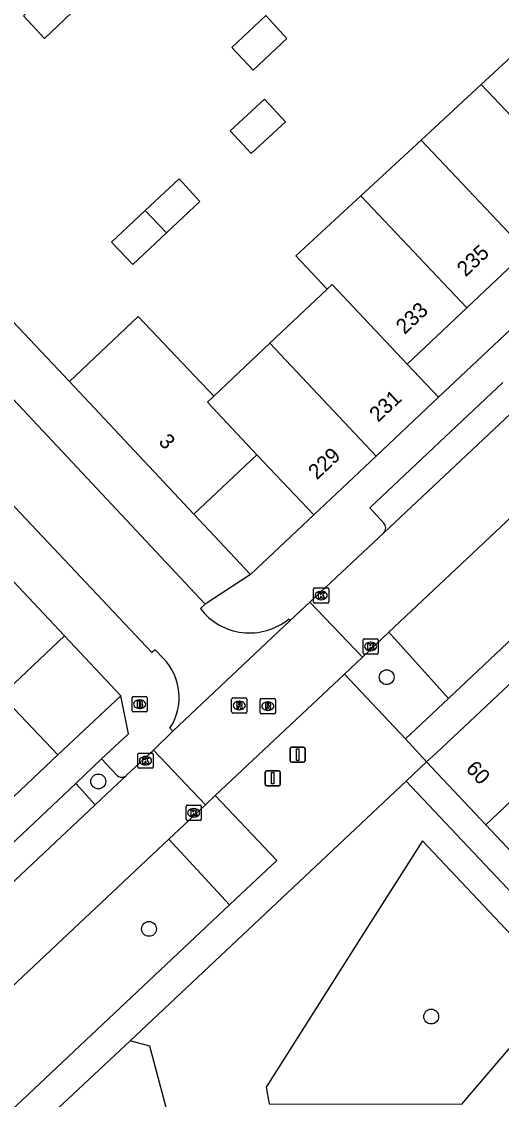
# Model space of a CAD drawing. Extents: x 162542 to 163144, y 380786 to 381511.
# Drawn here: x 162732.3 to 162763.9, y 381289.2 to 381360.3 of the extents above; entities that cross this region are included whole.
import ezdxf

# ---------------------------------------------------------------- set-up
doc = ezdxf.new("R2010")
doc.units = 0
for name, color, linetype in [('IMGEO_Afsluitpaal', 7, 'Continuous'), ('IMGEO_Boom', 7, 'Continuous'), ('IMGEO_Brandkraan', 7, 'Continuous'), ('IMGEO_Groenvoorziening', 7, 'Continuous'), ('IMGEO_Kolk', 7, 'Continuous'), ('IMGEO_Pand', 7, 'Continuous'), ('IMGEO_Pand_nummerreeks', 7, 'Continuous'), ('IMGEO_Parkeervlak_open', 7, 'Continuous'), ('IMGEO_Rijbaan_lokaal_open', 7, 'Continuous'), ('IMGEO_Rioolput', 7, 'Continuous'), ('IMGEO_Voetpad_open', 7, 'Continuous')]:
    doc.layers.add(name, color=color, linetype=linetype)

msp = doc.modelspace()

# ---------------------------------------------------------------- linework, layer by layer
at = {"layer": 'IMGEO_Afsluitpaal'}
for p, q in [((162749.937, 381311.576), (162749.937, 381312.376)), ((162749.937, 381312.376), (162749.937, 381311.576)), ((162750.037, 381312.476), (162750.827, 381312.476)), ((162750.827, 381312.476), (162750.037, 381312.476)), ((162750.927, 381312.376), (162750.927, 381311.576)), ((162750.927, 381311.576), (162750.927, 381312.376)), ((162750.827, 381311.476), (162750.037, 381311.476)), ((162750.037, 381311.476), (162750.827, 381311.476)), ((162748.303, 381310.019), (162748.303, 381310.819)), ((162748.303, 381310.819), (162748.303, 381310.019)), ((162748.403, 381310.919), (162749.193, 381310.919)), ((162749.193, 381310.919), (162748.403, 381310.919)), ((162749.293, 381310.819), (162749.293, 381310.019)), ((162749.293, 381310.019), (162749.293, 381310.819)), ((162749.193, 381309.919), (162748.403, 381309.919)), ((162748.403, 381309.919), (162749.193, 381309.919))]:
    msp.add_line(p, q, dxfattribs=at)
for points in [[(162750.357, 381312.351), (162750.507, 381312.351), (162750.507, 381311.601), (162750.357, 381311.601), (162750.357, 381312.351)], [(162748.723, 381310.794), (162748.873, 381310.794), (162748.873, 381310.044), (162748.723, 381310.044), (162748.723, 381310.794)]]:
    msp.add_lwpolyline(points, dxfattribs=at)
for centre, start, end in [((162750.037, 381312.376), 90, 180), ((162750.037, 381312.376), 90, 180), ((162750.827, 381312.376), 0, 90), ((162750.827, 381312.376), 360, 90), ((162750.037, 381311.576), 180, 270), ((162750.037, 381311.576), 180, 270), ((162750.827, 381311.576), 270, 0), ((162750.827, 381311.576), 270, 0), ((162748.403, 381310.819), 90, 180), ((162748.403, 381310.819), 90, 180), ((162749.193, 381310.819), 0, 90), ((162749.193, 381310.819), 360, 90), ((162748.403, 381310.019), 180, 270), ((162748.403, 381310.019), 180, 270), ((162749.193, 381310.019), 270, 0), ((162749.193, 381310.019), 270, 0)]:
    msp.add_arc(centre, 0.1, start, end, dxfattribs=at)
at = {"layer": 'IMGEO_Boom'}
for centre in [(162756.3, 381317.087), (162737.305, 381310.21), (162740.646, 381300.49), (162759.231, 381294.709)]:
    msp.add_circle(centre, 0.489, dxfattribs=at)
at = {"layer": 'IMGEO_Brandkraan'}
for p, q in [((162739.527, 381314.876), (162739.527, 381315.728)), ((162739.602, 381315.802), (162740.454, 381315.802)), ((162740.015, 381315.582), (162740.04, 381315.582)), ((162740.528, 381315.728), (162740.528, 381314.876)), ((162740.038, 381315.022), (162740.013, 381315.022)), ((162740.454, 381314.802), (162739.602, 381314.802))]:
    msp.add_line(p, q, dxfattribs=at)
for points in [[(162739.527, 381314.876), (162739.527, 381315.728)], [(162739.602, 381315.802), (162740.454, 381315.802)], [(162740.528, 381315.728), (162740.528, 381314.876)], [(162739.875, 381315.502), (162739.875, 381315.102), (162740.088, 381315.102)], [(162740.106, 381315.502), (162739.875, 381315.502)], [(162740.054, 381315.421), (162740, 381315.421), (162740, 381315.345)], [(162740, 381315.345), (162740.053, 381315.345)], [(162740.062, 381315.269), (162740, 381315.269), (162740, 381315.188)], [(162740, 381315.188), (162740.062, 381315.188)], [(162740.454, 381314.802), (162739.602, 381314.802)]]:
    msp.add_lwpolyline(points, dxfattribs=at)
for centre, radius, start, end in [((162739.604, 381315.726), 0.0765, 91.55205, 178.44795), ((162739.604, 381315.726), 0.0765, 91.55205, 178.44795), ((162740.452, 381315.726), 0.0765, 1.55205, 88.44795), ((162740.452, 381315.726), 0.0765, 1.55205, 88.44795), ((162739.604, 381314.878), 0.0765, 181.55205, 268.44795), ((162739.604, 381314.878), 0.0765, 181.55205, 268.44795), ((162740.055, 381315.383), 0.0379, 267.82845, 90.93552), ((162740.063, 381315.228), 0.0404, 269.87594, 90.50774), ((162740.094, 381315.353), 0.251, 268.66757, 293.53466), ((162740.11, 381315.357), 0.145, 59.4692, 91.53667), ((162740.135, 381315.404), 0.0922, 285.51372, 58.15012), ((162740.14, 381315.212), 0.105, 301.31148, 78.98903), ((162740.452, 381314.878), 0.0765, 271.55205, 358.44795), ((162740.452, 381314.878), 0.0765, 271.55205, 358.44795)]:
    msp.add_arc(centre, radius, start, end, dxfattribs=at)
for centre, major_axis, ratio, start_param, end_param in [((162740.014, 381315.302), (-0.387, 0.002), 0.722429, 4.712389, 7.853982), ((162740.039, 381315.302), (-0.39, 0.002), 0.717154, 1.570796, 4.712389)]:
    msp.add_ellipse(centre, major_axis=major_axis, ratio=ratio, start_param=start_param, end_param=end_param, dxfattribs=at)
at = {"layer": 'IMGEO_Groenvoorziening'}
for points in [[(162760.377, 381315.688), (162756.449, 381320.051)], [(162741.952, 381306.416), (162745.949, 381302.07)], [(162748.553, 381288.954), (162761.244, 381288.939), (162767.792, 381296.612)]]:
    msp.add_lwpolyline(points, dxfattribs=at)
at = {"layer": 'IMGEO_Kolk'}
for p, q in [((162751.487, 381322.048), (162751.487, 381322.9)), ((162751.562, 381322.974), (162752.414, 381322.974)), ((162751.975, 381322.754), (162752, 381322.754)), ((162752.488, 381322.9), (162752.488, 381322.048)), ((162752.414, 381321.974), (162751.562, 381321.974)), ((162751.998, 381322.194), (162751.973, 381322.194)), ((162754.745, 381318.686), (162754.745, 381319.538)), ((162754.82, 381319.612), (162755.672, 381319.612)), ((162755.233, 381319.392), (162755.258, 381319.392)), ((162755.746, 381319.538), (162755.746, 381318.686)), ((162755.672, 381318.612), (162754.82, 381318.612)), ((162755.256, 381318.832), (162755.231, 381318.832)), ((162739.918, 381311.152), (162739.918, 381312.004)), ((162739.993, 381312.078), (162740.845, 381312.078)), ((162740.919, 381312.004), (162740.919, 381311.152)), ((162740.429, 381311.298), (162740.404, 381311.298)), ((162740.406, 381311.858), (162740.431, 381311.858)), ((162740.845, 381311.078), (162739.993, 381311.078)), ((162743.092, 381307.718), (162743.092, 381308.57)), ((162743.167, 381308.644), (162744.019, 381308.644)), ((162744.093, 381308.57), (162744.093, 381307.718)), ((162743.603, 381307.864), (162743.578, 381307.864)), ((162743.58, 381308.424), (162743.605, 381308.424)), ((162744.019, 381307.644), (162743.167, 381307.644))]:
    msp.add_line(p, q, dxfattribs=at)
for points in [[(162751.487, 381322.048), (162751.487, 381322.9)], [(162751.562, 381322.974), (162752.414, 381322.974)], [(162751.808, 381322.674), (162751.931, 381322.674), (162751.931, 381322.523), (162752.061, 381322.674), (162752.225, 381322.674), (162752.079, 381322.523), (162752.232, 381322.274), (162752.08, 381322.274), (162751.995, 381322.438), (162751.931, 381322.371), (162751.931, 381322.274), (162751.808, 381322.274), (162751.808, 381322.674)], [(162752.488, 381322.9), (162752.488, 381322.048)], [(162752.414, 381321.974), (162751.562, 381321.974)], [(162754.745, 381318.686), (162754.745, 381319.538)], [(162754.82, 381319.612), (162755.672, 381319.612)], [(162755.066, 381319.312), (162755.189, 381319.312), (162755.189, 381319.161), (162755.319, 381319.312), (162755.483, 381319.312), (162755.337, 381319.161), (162755.49, 381318.912), (162755.338, 381318.912), (162755.253, 381319.076), (162755.189, 381319.009), (162755.189, 381318.912), (162755.066, 381318.912), (162755.066, 381319.312)], [(162755.746, 381319.538), (162755.746, 381318.686)], [(162755.672, 381318.612), (162754.82, 381318.612)], [(162739.918, 381311.152), (162739.918, 381312.004)], [(162739.993, 381312.078), (162740.845, 381312.078)], [(162740.919, 381312.004), (162740.919, 381311.152)], [(162740.239, 381311.778), (162740.362, 381311.778), (162740.362, 381311.627), (162740.492, 381311.778), (162740.656, 381311.778), (162740.51, 381311.627), (162740.663, 381311.378), (162740.511, 381311.378), (162740.426, 381311.542), (162740.362, 381311.475), (162740.362, 381311.378), (162740.239, 381311.378), (162740.239, 381311.778)], [(162740.845, 381311.078), (162739.993, 381311.078)], [(162743.092, 381307.718), (162743.092, 381308.57)], [(162743.167, 381308.644), (162744.019, 381308.644)], [(162744.093, 381308.57), (162744.093, 381307.718)], [(162743.413, 381308.344), (162743.536, 381308.344), (162743.536, 381308.193), (162743.666, 381308.344), (162743.83, 381308.344), (162743.684, 381308.193), (162743.837, 381307.944), (162743.685, 381307.944), (162743.6, 381308.108), (162743.536, 381308.041), (162743.536, 381307.944), (162743.413, 381307.944), (162743.413, 381308.344)], [(162744.019, 381307.644), (162743.167, 381307.644)]]:
    msp.add_lwpolyline(points, dxfattribs=at)
for centre, start, end in [((162751.564, 381322.898), 91.55205, 178.44795), ((162751.564, 381322.898), 91.55205, 178.44795), ((162752.412, 381322.898), 1.55205, 88.44795), ((162752.412, 381322.898), 1.55205, 88.44795), ((162751.564, 381322.05), 181.55205, 268.44795), ((162751.564, 381322.05), 181.55205, 268.44795), ((162752.412, 381322.05), 271.55205, 358.44795), ((162752.412, 381322.05), 271.55205, 358.44795), ((162754.822, 381319.536), 91.55205, 178.44795), ((162754.822, 381319.536), 91.55205, 178.44795), ((162755.67, 381319.536), 1.55205, 88.44795), ((162755.67, 381319.536), 1.55205, 88.44795), ((162754.822, 381318.688), 181.55205, 268.44795), ((162754.822, 381318.688), 181.55205, 268.44795), ((162755.67, 381318.688), 271.55205, 358.44795), ((162755.67, 381318.688), 271.55205, 358.44795), ((162739.995, 381312.002), 91.55205, 178.44795), ((162739.995, 381312.002), 91.55205, 178.44795), ((162740.843, 381312.002), 1.55205, 88.44795), ((162740.843, 381312.002), 1.55205, 88.44795), ((162739.995, 381311.154), 181.55205, 268.44795), ((162739.995, 381311.154), 181.55205, 268.44795), ((162740.843, 381311.154), 271.55205, 358.44795), ((162740.843, 381311.154), 271.55205, 358.44795), ((162743.169, 381308.568), 91.55205, 178.44795), ((162743.169, 381308.568), 91.55205, 178.44795), ((162744.017, 381308.568), 1.55205, 88.44795), ((162744.017, 381308.568), 1.55205, 88.44795), ((162743.169, 381307.72), 181.55205, 268.44795), ((162743.169, 381307.72), 181.55205, 268.44795), ((162744.017, 381307.72), 271.55205, 358.44795), ((162744.017, 381307.72), 271.55205, 358.44795)]:
    msp.add_arc(centre, 0.0765, start, end, dxfattribs=at)
for centre, major_axis, ratio, start_param, end_param in [((162751.974, 381322.474), (-0.387, 0.002), 0.722429, 4.712389, 7.853982), ((162751.999, 381322.474), (-0.39, 0.002), 0.717154, 1.570796, 4.712389), ((162755.232, 381319.112), (-0.387, 0.002), 0.722429, 4.712389, 7.853982), ((162755.257, 381319.112), (-0.39, 0.002), 0.717154, 1.570796, 4.712389), ((162740.405, 381311.578), (-0.387, 0.002), 0.722429, 4.712389, 7.853982), ((162740.43, 381311.578), (-0.39, 0.002), 0.717154, 1.570796, 4.712389), ((162743.579, 381308.144), (-0.387, 0.002), 0.722429, 4.712389, 7.853982), ((162743.604, 381308.144), (-0.39, 0.002), 0.717154, 1.570796, 4.712389)]:
    msp.add_ellipse(centre, major_axis=major_axis, ratio=ratio, start_param=start_param, end_param=end_param, dxfattribs=at)
at = {"layer": 'IMGEO_Pand'}
for points in [[(162735.984, 381361.303), (162733.767, 381359.205), (162732.374, 381360.682), (162734.585, 381362.78)], [(162747.512, 381357.115), (162746.11, 381358.613), (162748.339, 381360.707), (162749.734, 381359.201), (162747.512, 381357.115)], [(162766.496, 381359.843), (162762.531, 381356.173)], [(162762.531, 381356.173), (162758.566, 381352.503)], [(162762.531, 381356.173), (162769.433, 381348.86)], [(162749.634, 381353.711), (162747.375, 381351.621), (162745.995, 381353.102), (162748.247, 381355.2), (162749.634, 381353.711)], [(162758.566, 381352.503), (162754.601, 381348.833)], [(162758.566, 381352.503), (162765.505, 381345.152)], [(162740.405, 381347.858), (162742.623, 381349.943), (162744.004, 381348.448), (162741.8, 381346.374)], [(162754.601, 381348.833), (162750.313, 381344.865), (162752.384, 381342.673)], [(162754.601, 381348.833), (162761.576, 381341.443)], [(162741.8, 381346.374), (162739.58, 381344.285), (162738.187, 381345.773), (162740.405, 381347.858)], [(162740.405, 381347.858), (162741.8, 381346.374)], [(162761.576, 381341.443), (162765.505, 381345.152)], [(162752.384, 381342.673), (162748.603, 381339.1)], [(162752.384, 381342.673), (162752.7, 381342.971), (162757.647, 381337.735)], [(162757.647, 381337.735), (162761.576, 381341.443)], [(162744.908, 381335.608), (162739.932, 381340.874), (162735.4, 381336.591)], [(162748.603, 381339.1), (162744.908, 381335.608)], [(162748.603, 381339.1), (162755.606, 381331.669)], [(162759.718, 381335.543), (162757.647, 381337.735)], [(162735.4, 381336.591), (162743.603, 381327.832)], [(162744.908, 381335.608), (162744.493, 381335.216), (162747.758, 381331.755)], [(162755.606, 381331.669), (162759.718, 381335.543)], [(162743.603, 381327.832), (162747.758, 381331.755)], [(162747.758, 381331.755), (162751.494, 381327.794)], [(162751.494, 381327.794), (162755.606, 381331.669)], [(162726.912, 381328.508), (162727.293, 381328.102), (162735.077, 381319.809)], [(162730.93, 381315.875), (162735.077, 381319.809)], [(162758.929, 381311.5), (162759.551, 381312.085), (162767.631, 381319.682)], [(162734.635, 381311.958), (162730.93, 381315.875)], [(162771.514, 381315.585), (162762.829, 381307.356)], [(162734.635, 381311.958), (162730.509, 381308.08)], [(162762.829, 381307.356), (162758.929, 381311.5)], [(162766.679, 381303.265), (162762.829, 381307.356)], [(162734.296, 381288.323), (162739.401, 381293.119)], [(162744.149, 381279.784), (162740.695, 381292.754), (162739.401, 381293.119)]]:
    msp.add_lwpolyline(points, dxfattribs=at)
at = {"layer": 'IMGEO_Parkeervlak_open'}
msp.add_lwpolyline([(162735.823, 381310.086), (162737.097, 381308.672)], dxfattribs=at)
at = {"layer": 'IMGEO_Rijbaan_lokaal_open'}
for points in [[(162744.353, 381321.909), (162725.171, 381342.353), (162723.97, 381342.903)], [(162756.449, 381320.051), (162778.553, 381340.869)], [(162741.576, 381318.337), (162741.048, 381318.894), (162740.839, 381318.705), (162721.708, 381339.002), (162721.298, 381340.334)], [(162765.201, 381335.157), (162756.116, 381326.609)], [(162756.116, 381326.609), (162751.24, 381322.024)], [(162751.24, 381322.024), (162749.942, 381320.814)], [(162751.24, 381322.024), (162754.709, 381318.412)], [(162744.032, 381321.605), (162744.353, 381321.909)], [(162749.942, 381320.814), (162742.208, 381313.526)], [(162749.942, 381320.814), (162749.844, 381320.91)], [(162754.709, 381318.412), (162756.449, 381320.051)], [(162754.709, 381318.412), (162753.512, 381317.285)], [(162753.512, 381317.285), (162745.013, 381309.282)], [(162742.208, 381313.526), (162740.944, 381312.277)], [(162742.208, 381313.526), (162742.022, 381313.715)], [(162740.944, 381312.277), (162739.169, 381310.622), (162739.133, 381310.588)], [(162744.368, 381308.675), (162740.944, 381312.277)], [(162739.133, 381310.588), (162738.595, 381310.082), (162737.097, 381308.672)], [(162745.013, 381309.282), (162744.368, 381308.675)], [(162737.097, 381308.672), (162728.446, 381300.534)], [(162744.368, 381308.675), (162743.306, 381307.691), (162741.952, 381306.416)], [(162741.952, 381306.416), (162713.421, 381279.554)]]:
    msp.add_lwpolyline(points, dxfattribs=at)
for centre, radius, start, end in [((162747.277, 381324.096), 4.091, 217.50534, 308.85654), ((162738.95, 381315.751), 3.686, 326.46809, 44.5553)]:
    msp.add_arc(centre, radius, start, end, dxfattribs=at)
at = {"layer": 'IMGEO_Rioolput'}
for p, q in [((162746.091, 381314.792), (162746.091, 381315.644)), ((162746.166, 381315.718), (162747.018, 381315.718)), ((162747.092, 381315.644), (162747.092, 381314.792)), ((162747.973, 381314.75), (162747.973, 381315.602)), ((162748.048, 381315.676), (162748.9, 381315.676)), ((162748.974, 381315.602), (162748.974, 381314.75)), ((162746.602, 381314.938), (162746.577, 381314.938)), ((162746.579, 381315.498), (162746.604, 381315.498)), ((162748.484, 381314.896), (162748.459, 381314.896)), ((162748.461, 381315.456), (162748.486, 381315.456)), ((162747.018, 381314.718), (162746.166, 381314.718)), ((162748.9, 381314.676), (162748.048, 381314.676))]:
    msp.add_line(p, q, dxfattribs=at)
for points in [[(162746.091, 381314.792), (162746.091, 381315.644)], [(162746.166, 381315.718), (162747.018, 381315.718)], [(162747.092, 381315.644), (162747.092, 381314.792)], [(162747.973, 381314.75), (162747.973, 381315.602)], [(162748.048, 381315.676), (162748.9, 381315.676)], [(162748.974, 381315.602), (162748.974, 381314.75)], [(162746.68, 381315.416), (162746.428, 381315.418), (162746.428, 381315.018)], [(162746.428, 381315.018), (162746.552, 381315.018), (162746.552, 381315.18), (162746.563, 381315.18)], [(162746.606, 381315.337), (162746.552, 381315.337), (162746.552, 381315.256)], [(162746.552, 381315.256), (162746.604, 381315.256)], [(162746.61, 381315.151), (162746.681, 381315.018), (162746.821, 381315.018), (162746.756, 381315.144)], [(162748.562, 381315.374), (162748.31, 381315.376), (162748.31, 381314.976)], [(162748.31, 381314.976), (162748.434, 381314.976), (162748.434, 381315.138), (162748.445, 381315.138)], [(162748.488, 381315.295), (162748.434, 381315.295), (162748.434, 381315.214)], [(162748.434, 381315.214), (162748.486, 381315.214)], [(162748.492, 381315.109), (162748.563, 381314.976), (162748.703, 381314.976), (162748.638, 381315.102)], [(162747.018, 381314.718), (162746.166, 381314.718)], [(162748.9, 381314.676), (162748.048, 381314.676)]]:
    msp.add_lwpolyline(points, dxfattribs=at)
for centre, radius, start, end in [((162746.168, 381315.642), 0.0765, 91.55205, 178.44795), ((162746.168, 381315.642), 0.0765, 91.55205, 178.44795), ((162747.016, 381315.642), 0.0765, 1.55205, 88.44795), ((162747.016, 381315.642), 0.0765, 1.55205, 88.44795), ((162748.05, 381315.6), 0.0765, 91.55205, 178.44795), ((162748.05, 381315.6), 0.0765, 91.55205, 178.44795), ((162748.898, 381315.6), 0.0765, 1.55205, 88.44795), ((162748.898, 381315.6), 0.0765, 1.55205, 88.44795), ((162746.562, 381315.127), 0.0533, 26.02933, 88.69889), ((162746.588, 381315.445), 0.19, 274.7715, 282.96867), ((162746.612, 381315.241), 0.0964, 77.00612, 93.18647), ((162746.626, 381315.298), 0.0378, 276.66336, 79.67722), ((162746.679, 381315.306), 0.109, 350.36119, 89.41601), ((162746.677, 381315.306), 0.112, 277.58423, 350.98172), ((162746.661, 381315.091), 0.108, 29.51342, 73.79051), ((162748.444, 381315.085), 0.0533, 26.02933, 88.69889), ((162748.47, 381315.403), 0.19, 274.7715, 282.96867), ((162748.494, 381315.199), 0.0964, 77.00612, 93.18647), ((162748.508, 381315.256), 0.0378, 276.66336, 79.67722), ((162748.561, 381315.264), 0.109, 350.36119, 89.41601), ((162748.559, 381315.264), 0.112, 277.58423, 350.98172), ((162748.543, 381315.049), 0.108, 29.51342, 73.79051), ((162746.168, 381314.794), 0.0765, 181.55205, 268.44795), ((162746.168, 381314.794), 0.0765, 181.55205, 268.44795), ((162747.016, 381314.794), 0.0765, 271.55205, 358.44795), ((162747.016, 381314.794), 0.0765, 271.55205, 358.44795), ((162748.05, 381314.752), 0.0765, 181.55205, 268.44795), ((162748.05, 381314.752), 0.0765, 181.55205, 268.44795), ((162748.898, 381314.752), 0.0765, 271.55205, 358.44795), ((162748.898, 381314.752), 0.0765, 271.55205, 358.44795)]:
    msp.add_arc(centre, radius, start, end, dxfattribs=at)
for centre, major_axis, ratio, start_param, end_param in [((162746.578, 381315.218), (-0.387, 0.002), 0.722429, 4.712389, 7.853982), ((162746.603, 381315.218), (-0.39, 0.002), 0.717154, 1.570796, 4.712389), ((162748.46, 381315.176), (-0.387, 0.002), 0.722429, 4.712389, 7.853982), ((162748.485, 381315.176), (-0.39, 0.002), 0.717154, 1.570796, 4.712389)]:
    msp.add_ellipse(centre, major_axis=major_axis, ratio=ratio, start_param=start_param, end_param=end_param, dxfattribs=at)
at = {"layer": 'IMGEO_Voetpad_open'}
for points in [[(162759.718, 381335.543), (162779.387, 381354.06)], [(162723.752, 381348.915), (162735.4, 381336.591)], [(162778.553, 381340.869), (162782.533, 381336.598), (162760.377, 381315.688)], [(162763.959, 381336.509), (162755.183, 381328.256), (162756.102, 381327.249)], [(162743.603, 381327.832), (162747.321, 381323.862)], [(162747.321, 381323.862), (162751.494, 381327.794)], [(162747.321, 381323.862), (162744.353, 381321.909)], [(162735.077, 381319.809), (162738.785, 381315.859)], [(162753.512, 381317.285), (162757.548, 381313.018)], [(162738.785, 381315.859), (162734.635, 381311.958)], [(162737.527, 381311.693), (162739.287, 381313.354), (162738.785, 381315.859)], [(162760.377, 381315.688), (162757.548, 381313.018)], [(162757.548, 381313.018), (162758.929, 381311.5)], [(162737.527, 381311.693), (162735.823, 381310.086)], [(162738.499, 381310.658), (162737.527, 381311.693)], [(162757.59, 381310.24), (162758.929, 381311.5)], [(162727.203, 381301.954), (162735.823, 381310.086)], [(162739.401, 381293.119), (162757.59, 381310.24)], [(162757.59, 381310.24), (162817.504, 381246.682), (162818.793, 381247.896)], [(162745.949, 381302.07), (162746.345, 381302.443), (162749.061, 381305.003), (162745.013, 381309.282)], [(162767.792, 381296.612), (162758.656, 381306.304), (162754.618, 381299.944), (162748.358, 381290.046), (162748.553, 381288.954)], [(162717.504, 381275.272), (162718.576, 381276.281), (162718.648, 381276.35), (162745.949, 381302.07)]]:
    msp.add_lwpolyline(points, dxfattribs=at)
for centre, radius, start, end in [((162755.78, 381326.922), 0.459, 317.06458, 45.44171), ((162738.849, 381310.926), 0.441, 217.4021, 309.99687)]:
    msp.add_arc(centre, radius, start, end, dxfattribs=at)

# ---------------------------------------------------------------- texts
at = {"layer": 'IMGEO_Pand_nummerreeks'}
for s, rotation, p in [('235', 43.14945, (162761.499, 381343.44)), ('233', 43.14945, (162757.478, 381339.645)), ('231', 43.09789, (162755.732, 381333.855)), ('3', 312.92579, (162741.224, 381332.569)), ('229', 43.09789, (162751.705, 381330.061)), ('60', 313.26383, (162761.455, 381311.005))]:
    msp.add_text(s, height=1, rotation=rotation, dxfattribs=at).set_placement(p)

doc.saveas('drawing.dxf')
